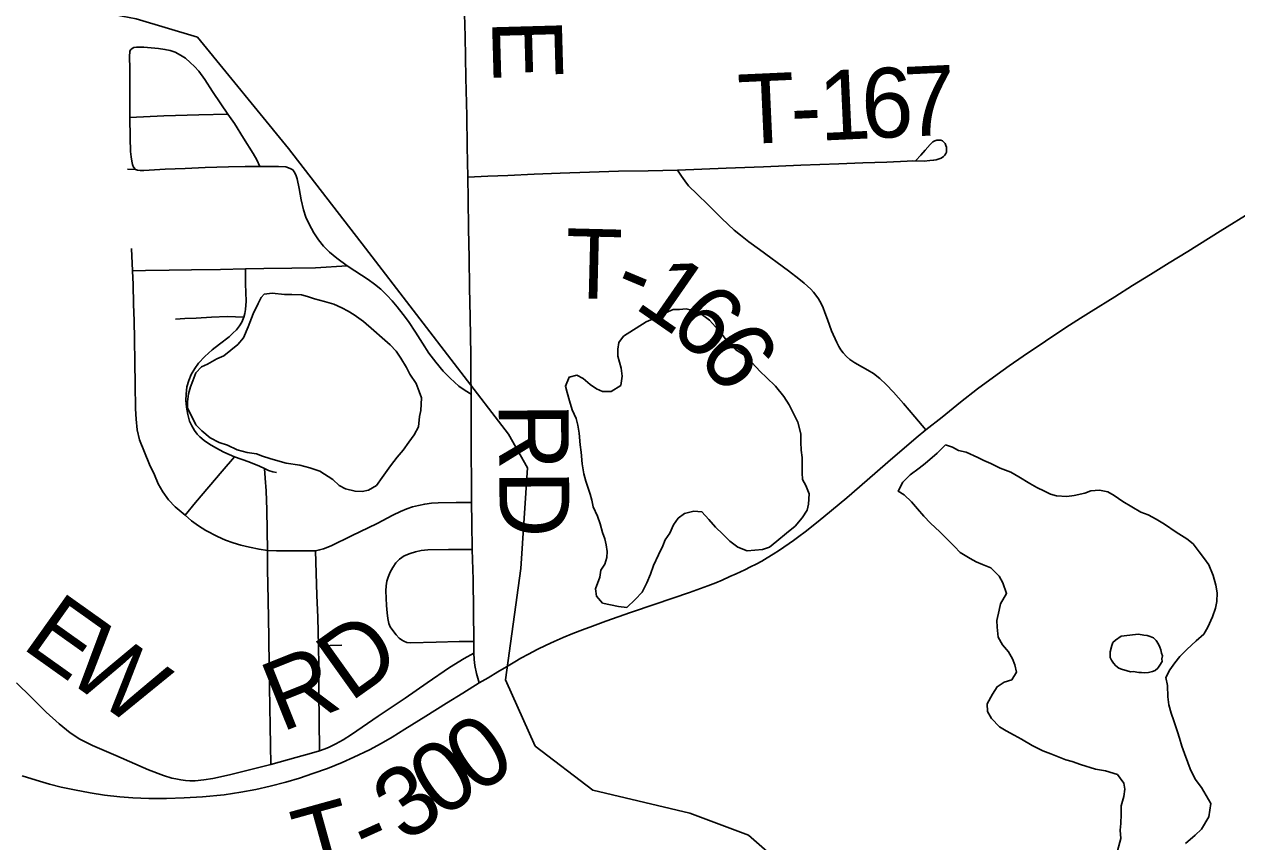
# Model space of a CAD drawing. Extents: x 103424 to 290657, y 38711 to 110967.
# Drawn here: x 140816 to 146061, y 57026 to 60565 of the extents above; entities that cross this region are included whole.
import ezdxf

# ---------------------------------------------------------------- set-up
doc = ezdxf.new("R2010")
doc.units = 0
for name, color, linetype in [('GM_X_Minor_Lake', 7, 'Continuous'), ('GM_X_Rail_Line', 7, 'Continuous'), ('GM_X_State_Route', 7, 'Continuous'), ('GM_X_Township_Road', 7, 'Continuous'), ('GM_X_Township_Road_Text', 7, 'Continuous')]:
    doc.layers.add(name, color=color, linetype=linetype)

msp = doc.modelspace()

# ---------------------------------------------------------------- linework, layer by layer
at = {"layer": 'GM_X_Minor_Lake'}
for points in [[(141853.5, 59396), (141840.1, 59382.6), (141828, 59356.4), (141805.9, 59312), (141783.7, 59255.4), (141763.5, 59207), (141739.3, 59178.7), (141678.8, 59130.2), (141648.6, 59116), (141608.2, 59093.8), (141582, 59081.6), (141557.8, 59055.4), (141545.7, 59021.1), (141535.6, 58994.8), (141525.6, 58964.5), (141521.5, 58930.2), (141521.5, 58904), (141557.8, 58831.3), (141584, 58805.1), (141620.3, 58774.9), (141658.6, 58754.8), (141694.8, 58742.7), (141737.2, 58722.6), (141779.5, 58710.5), (141819.8, 58704.5), (141846, 58694.4), (141878.3, 58684.4), (141912.5, 58674.3), (141948.8, 58664.3), (142007.3, 58656.3), (142051.6, 58644.2), (142094, 58630.1), (142150.4, 58593.9), (142178.6, 58567.7), (142204.8, 58553.6), (142247.1, 58543.5), (142277.4, 58541.5), (142305.6, 58547.6), (142339.9, 58567.8)], [(142339.9, 58567.8), (142364.1, 58602.2), (142400.4, 58652.7), (142428.6, 58691.1), (142454.8, 58721.4), (142479, 58755.7), (142503.2, 58788), (142521.4, 58822.4), (142525.4, 58866.8), (142531.5, 58893), (142533.5, 58947.5), (142523.4, 58975.8), (142511.3, 59010), (142483.1, 59050.4), (142469, 59078.6), (142444.8, 59118.9), (142424.7, 59149.2), (142398.5, 59177.4), (142364.2, 59207.7), (142327.9, 59239.9), (142283.6, 59278.2), (142243.3, 59306.4), (142217.1, 59322.5), (142188.9, 59336.6), (142154.6, 59352.7), (142114.3, 59364.8), (142072, 59376.8), (142041.7, 59386.9), (142015.5, 59392.9), (141973.2, 59394.9), (141940.9, 59394.9), (141888.5, 59400.9), (141853.5, 59396)], [(143422.3, 58040.3), (143458.6, 58074.7), (143488.8, 58107), (143509, 58147.4), (143525.1, 58183.8), (143537.2, 58222.1), (143559.4, 58268.6), (143577.6, 58306.9), (143587.7, 58333.2), (143607.8, 58361.4), (143624, 58397.8), (143644.1, 58426.1), (143672.4, 58446.3), (143712.7, 58456.4), (143746.9, 58454.4), (143777.2, 58420.2), (143805.4, 58387.9), (143837.6, 58357.7), (143867.9, 58327.4), (143902.1, 58301.2), (143942.4, 58285.1), (144009, 58291.3), (144039.2, 58301.4), (144071.5, 58327.7), (144113.8, 58362), (144150.1, 58392.3), (144180.4, 58428.7), (144202.5, 58461), (144208.6, 58487.3), (144210.6, 58531.7), (144196.5, 58568), (144182.4, 58594.2), (144180.4, 58622.5), (144180.4, 58654.8), (144180.4, 58689.1), (144176.4, 58721.3), (144174.4, 58755.6), (144174.4, 58792), (144162.3, 58842.4), (144142.2, 58882.8), (144124, 58917), (144101.9, 58953.4), (144065.6, 58997.7), (144027.3, 59036), (143999.1, 59062.2), (143962.8, 59100.5), (143926.5, 59134.8), (143894.3, 59154.9), (143851.9, 59199.3), (143829.8, 59227.5), (143805.6, 59255.7), (143779.4, 59284), (143741.1, 59312.2), (143708.8, 59326.3), (143678.6, 59332.3), (143650.4, 59330.2), (143622.2, 59330.2), (143589.9, 59316), (143559.7, 59299.9), (143505.4, 59277.4)], [(143505.4, 59277.4), (143408.5, 59214.9), (143388.3, 59186.6), (143384.2, 59158.4), (143384.2, 59128.1), (143390.3, 59101.9), (143398.3, 59075.7), (143402.4, 59041.3), (143396.3, 59001)], [(143396.3, 59001), (143354, 58974.7), (143317.7, 58974.6), (143291.5, 58986.7), (143263.3, 59004.9), (143233, 59031.1), (143206.8, 59045.2), (143172.6, 59037), (143156.4, 58998.7), (143164.5, 58970.4), (143174.5, 58934.1), (143186.6, 58895.8), (143202.8, 58857.5), (143210.8, 58829.2), (143216.9, 58794.9), (143220.9, 58744.5), (143224.9, 58712.2), (143228.9, 58661.7), (143237, 58619.3), (143245, 58587.1), (143263.2, 58530.6), (143271.2, 58504.3), (143277.3, 58476.1), (143295.4, 58435.8), (143307.5, 58401.5), (143317.5, 58365.1), (143327.6, 58336.9), (143333.7, 58310.7), (143337.7, 58282.4), (143335.7, 58256.2), (143327.6, 58227.9), (143309.4, 58201.7), (143305.4, 58171.4), (143287.3, 58120.9), (143291.3, 58088.6), (143317.5, 58058.4), (143386, 58044.3), (143422.3, 58040.3)], [(144800.7, 58743.7), (144765, 58707.9), (144712.6, 58663.4), (144686.4, 58643.2), (144648.1, 58614.9), (144615.8, 58582.6), (144595.6, 58544.2), (144621.9, 58528.1), (144654.1, 58497.9), (144680.3, 58467.6), (144706.5, 58435.4), (144736.7, 58405.1), (144777, 58366.8), (144839.5, 58304.3), (144863.7, 58278.1), (144908, 58251.9), (144934.2, 58237.9), (144960.4, 58225.8), (144996.7, 58211.7), (145033, 58175.4), (145049.1, 58147.2), (145065.2, 58100.8), (145039, 58056.3), (145033, 58028.1), (145022.9, 57983.7), (145024.9, 57955.4), (145028.9, 57911), (145047.1, 57878.7), (145073.3, 57848.5), (145091.4, 57818.3), (145101.5, 57792), (145107.5, 57759.7), (145087.3, 57727.4), (145055.1, 57717.3), (145024.8, 57697.1), (145004.7, 57664.8), (144980.5, 57622.4), (144982.5, 57590.1), (145000.6, 57559.8), (145034.9, 57523.5), (145063.1, 57505.4), (145097.4, 57487.3), (145129.6, 57469.2), (145176, 57443), (145222.3, 57418.8), (145256.6, 57406.7), (145292.9, 57392.6), (145321.1, 57380.6), (145349.3, 57372.5), (145385.6, 57360.5), (145450.1, 57340.4), (145492.4, 57332.3), (145544.8, 57316.3), (145573, 57280), (145577.1, 57253.7)], [(145839.1, 57017.9), (145881.4, 57054.3), (145907.6, 57080.5), (145939.9, 57133.1), (145948, 57191.6), (145907.7, 57260.2), (145881.5, 57296.5), (145859.3, 57340.8), (145849.2, 57369.1), (145835.1, 57407.4), (145823.1, 57439.7), (145813, 57474), (145804.9, 57502.2), (145788.8, 57548.6), (145776.7, 57582.9), (145766.6, 57619.2), (145762.6, 57653.5), (145760.6, 57702), (145754.6, 57736.3), (145770.7, 57770.6), (145792.9, 57800.9), (145815.1, 57827.2), (145845.3, 57857.5), (145885.6, 57895.9), (145917.9, 57924.2), (145936, 57954.4), (145956.2, 57998.9), (145968.3, 58037.2), (145974.4, 58065.5), (145976.4, 58103.8), (145970.4, 58136.1), (145958.3, 58178.5), (145940.1, 58224.9), (145922, 58251.1), (145897.8, 58281.4), (145871.6, 58315.6), (145845.4, 58337.8), (145799.1, 58366), (145748.7, 58400.2), (145712.4, 58422.4), (145678.1, 58440.5), (145645.9, 58452.6), (145567.3, 58498.9), (145531, 58525.1), (145502.8, 58541.2), (145466.5, 58547.2), (145430.2, 58545.2), (145404, 58535.1), (145357.6, 58524.9), (145325.4, 58520.9), (145281, 58522.8), (145254.8, 58530.9), (145228.6, 58542.9), (145196.4, 58559), (145166.1, 58577.2), (145117.8, 58605.4), (145083.5, 58625.5), (145037.1, 58643.6), (144996.8, 58663.8), (144966.6, 58675.8), (144940.4, 58689.9), (144890, 58712.1), (144857.7, 58720.1), (144831.5, 58734.2), (144800.7, 58743.7)], [(145561.3, 57915.1), (145536.8, 57898.3), (145524.9, 57888.1), (145521, 57875.9), (145513.2, 57847.6), (145513.5, 57823.4), (145519.7, 57811.4), (145528, 57799.4), (145538.2, 57787.4), (145550.4, 57777.5)], [(145550.4, 57777.5), (145562.5, 57773.6), (145586.8, 57765.9), (145601, 57762), (145613.1, 57762.2), (145637.3, 57758.5), (145649.4, 57758.6), (145661.5, 57756.7), (145679.7, 57759), (145695.7, 57763.3), (145707.8, 57767.5), (145719.8, 57777.7), (145727.7, 57789.9), (145737.6, 57806.2), (145737.4, 57818.3), (145739.3, 57830.4), (145735.1, 57842.4), (145732.9, 57856.5), (145728.7, 57868.6), (145722.5, 57880.6), (145712.3, 57896.6), (145700, 57908.5), (145685.8, 57914.4), (145673.7, 57918.3), (145659.5, 57920.1), (145635.3, 57923.8), (145623.2, 57923.7), (145561.3, 57915.1)], [(145577.1, 57253.7), (145573, 57221.4), (145560.9, 57181.1), (145560.9, 57144.7), (145558.9, 57104.4), (145556.9, 57076.1), (145558.9, 57039.8), (145540.7, 56971.1), (145520.6, 56922.7), (145502.4, 56896.4), (145474.2, 56864.1), (145456, 56825.7), (145454, 56751.1), (145447.9, 56704.6)]]:
    msp.add_lwpolyline(points, dxfattribs=at)
at = {"layer": 'GM_X_Rail_Line'}
msp.add_lwpolyline([(140282.4, 60803.2), (140846.4, 60676.4), (141299.3, 60588.3), (141565.1, 60509.4), (141959.5, 60027.6), (142291.6, 59595.7), (142910.2, 58789.9), (142993.3, 58644.6), (142964.2, 58208.5), (142897.8, 57726.7), (143026.5, 57440.1), (143275.6, 57249.1), (143694.9, 57149.4), (143948.2, 57053.9), (144110.1, 56912.6), (144284.5, 56659.3), (144429.8, 56293.8), (144782.7, 55645.9), (145405.5, 54964.8)], dxfattribs=at)
at = {"layer": 'GM_X_State_Route'}
for points in [[(145385.3, 59293), (145430.6, 59322), (145532.7, 59384.8), (145610.3, 59433.4), (145687.9, 59482.1), (145768.3, 59531.9), (145848.8, 59581.7), (145989.1, 59668.6), (146129.5, 59755.5), (146201.5, 59800.2), (146273.6, 59844.8), (146386.1, 59915.7), (146498.6, 59986.6), (146598.1, 60049.6), (146697.5, 60112.7), (146782.9, 60165.4), (146868.2, 60218), (146967.9, 60281.7), (147067.5, 60345.5), (147208, 60432.1), (147304.2, 60491.4), (147400.5, 60550.7), (147451.3, 60581)], [(145385.3, 59293), (145430.6, 59322), (145532.7, 59384.8), (145610.3, 59433.4), (145687.9, 59482.1), (145768.3, 59531.9), (145848.8, 59581.7), (145989.1, 59668.6), (146129.5, 59755.5), (146201.5, 59800.2), (146273.6, 59844.8), (146386.1, 59915.7), (146498.6, 59986.6), (146598.1, 60049.6), (146697.5, 60112.7), (146782.9, 60165.4), (146868.2, 60218), (146967.9, 60281.7), (147067.5, 60345.5), (147208, 60432.1), (147304.2, 60491.4), (147400.5, 60550.7), (147451.3, 60581)], [(140807.2, 57310.7), (140866.8, 57291.9), (140925.6, 57275), (140975.5, 57262.5), (141033.5, 57250.2), (141101.3, 57237.1), (141163.5, 57227.9), (141228.7, 57220), (141285, 57215.9), (141355.4, 57213), (141430.5, 57213.7), (141508.1, 57215.3), (141587.3, 57220.2), (141681.2, 57229.2), (141752.1, 57240.2), (141817.3, 57252.4), (141878.9, 57265.9), (141947.9, 57284), (142006.1, 57301.2), (142064, 57320.8), (142127.6, 57342.2), (142191.5, 57368.7), (142242.2, 57392.2), (142308.6, 57423.6), (142359.2, 57451.4), (142407.6, 57478.8), (142462.3, 57512.9), (142552.5, 57569.2), (142642.7, 57625.4), (142713.1, 57669.3), (142783.4, 57713.2), (142822.5, 57735.4), (142863.9, 57761.5), (142902.4, 57783.6), (142937.4, 57805), (142963.9, 57820.8), (142996.6, 57838.1), (143034.7, 57858.2), (143073.1, 57876.9), (143108.3, 57893.3), (143146.7, 57910.4), (143189.1, 57927.6), (143230, 57943.9), (143273.3, 57959.4), (143331.3, 57980.7), (143438.5, 58017.6), (143545.7, 58054.5), (143692.8, 58105.2), (143740.6, 58122.7), (143773, 58133.8), (143807.2, 58146.6), (143835.4, 58158.1), (143868.7, 58173.9), (143896, 58185.9), (143933.2, 58203), (143957.1, 58215.8), (143981.4, 58226.9), (144006.6, 58240.5), (144030.1, 58254.6), (144055.3, 58270.5), (144082.2, 58288), (144144.1, 58329.4), (144166.8, 58346.9), (144193.2, 58367), (144243.2, 58405.8), (144274.3, 58433.1), (144373.6, 58514.9), (144462.6, 58591.8), (144551.7, 58668.6), (144673.6, 58773.9), (144715.9, 58809.8), (144785.9, 58864.4), (144865.7, 58929.3), (144939.7, 58987), (145023.8, 59048.3), (145076.9, 59086.7), (145136.9, 59127.4), (145233.7, 59193.7), (145321.9, 59252.5), (145385.3, 59293)], [(140807.2, 57310.7), (140866.8, 57291.9), (140925.6, 57275), (140975.5, 57262.5), (141033.5, 57250.2), (141101.3, 57237.1), (141163.5, 57227.9), (141228.7, 57220), (141285, 57215.9), (141355.4, 57213), (141430.5, 57213.7), (141508.1, 57215.3), (141587.3, 57220.2), (141681.2, 57229.2), (141752.1, 57240.2), (141817.3, 57252.4), (141878.9, 57265.9), (141947.9, 57284), (142006.1, 57301.2), (142064, 57320.8), (142127.6, 57342.2), (142191.5, 57368.7), (142242.2, 57392.2), (142308.6, 57423.6), (142359.2, 57451.4), (142407.6, 57478.8), (142462.3, 57512.9), (142552.5, 57569.2), (142642.7, 57625.4), (142713.1, 57669.3), (142783.4, 57713.2), (142822.5, 57735.4), (142863.9, 57761.5), (142902.4, 57783.6), (142937.4, 57805), (142963.9, 57820.8), (142996.6, 57838.1), (143034.7, 57858.2), (143073.1, 57876.9), (143108.3, 57893.3), (143146.7, 57910.4), (143189.1, 57927.6), (143230, 57943.9), (143273.3, 57959.4), (143331.3, 57980.7), (143438.5, 58017.6), (143545.7, 58054.5), (143692.8, 58105.2), (143740.6, 58122.7), (143773, 58133.8), (143807.2, 58146.6), (143835.4, 58158.1), (143868.7, 58173.9), (143896, 58185.9), (143933.2, 58203), (143957.1, 58215.8), (143981.4, 58226.9), (144006.6, 58240.5), (144030.1, 58254.6), (144055.3, 58270.5), (144082.2, 58288), (144144.1, 58329.4), (144166.8, 58346.9), (144193.2, 58367), (144243.2, 58405.8), (144274.3, 58433.1), (144373.6, 58514.9), (144462.6, 58591.8), (144551.7, 58668.6), (144673.6, 58773.9), (144715.9, 58809.8), (144785.9, 58864.4), (144865.7, 58929.3), (144939.7, 58987), (145023.8, 59048.3), (145076.9, 59086.7), (145136.9, 59127.4), (145233.7, 59193.7), (145321.9, 59252.5), (145385.3, 59293)]]:
    msp.add_lwpolyline(points, dxfattribs=at)
at = {"layer": 'GM_X_Township_Road'}
msp.add_line((142088.9, 57873.8), (142190.2, 57876.3), dxfattribs=at)
for points in [[(142761.1, 57892.9), (142759.1, 58027), (142757.2, 58161.1), (142753.6, 58291.1), (142752.2, 58406), (142751.1, 58494.5), (142750.1, 58595.8), (142749.1, 58697), (142748.8, 58964.1), (142748, 59048.1), (142747.2, 59132.1), (142744.3, 59297.1), (142742.1, 59425), (142739.9, 59552.8), (142737.9, 59680.1), (142736, 59807.4), (142734.5, 59903.4), (142732.4, 60036.1), (142730.4, 60168.7), (142726.6, 60333.7), (142724.5, 60423.2), (142722.5, 60512.7), (142720.2, 60610.3)], [(141297.7, 59936.9), (141288.9, 59946), (141283.5, 59958.1), (141281.1, 59971.6), (141278.2, 59991), (141276.1, 60014.6), (141274.6, 60073.1), (141273.2, 60161.3), (141272.7, 60250.5), (141272.1, 60371.6), (141271.2, 60425.5), (141272.8, 60447.6), (141275.8, 60454.8)], [(141275.8, 60454.8), (141282.6, 60460.7), (141290.3, 60463.8), (141300.8, 60465.8), (141314.5, 60466.5), (141333.2, 60465.9), (141396.5, 60460.2), (141424.4, 60456.1), (141446.4, 60451.6), (141469, 60443.5), (141491.9, 60431.8), (141512.7, 60418.3), (141533.8, 60399.8), (141552.8, 60381.8), (141570.8, 60361.6), (141597.3, 60325.8), (141630.5, 60274.2), (141666.3, 60220.8), (141696.5, 60175.8), (141725.3, 60135.6), (141764.3, 60072.5), (141805.8, 60005.3), (141821.4, 59978.3), (141835.1, 59949.4)], [(141273.2, 60161.3), (141419.6, 60168.6), (141571.6, 60172.6), (141696.5, 60175.8)], [(143642.1, 59933.2), (143747.3, 59937.6), (143852.6, 59941.9), (144013.7, 59948.4), (144174.8, 59954.9), (144339.8, 59960.9), (144443.8, 59964.6), (144547.8, 59968.4), (144634.7, 59972.8), (144657.4, 59973.4), (144708.9, 59972.8), (144733, 59974.8), (144749.1, 59976.6), (144760.1, 59978.5), (144769.3, 59980.7), (144782.6, 59985.6), (144792.6, 59992.1), (144798.3, 59998.9), (144802.5, 60005.2), (144805, 60011.8), (144805.5, 60021.2), (144805, 60032.3), (144803, 60040.8), (144798.9, 60049.1), (144793.3, 60054.9), (144788.1, 60059.9), (144780.9, 60062.7), (144772.1, 60063.8), (144763.5, 60062.9), (144754.4, 60060.2), (144745.5, 60056.1), (144734, 60044.7), (144713.4, 60019.5), (144694.7, 59998.9), (144672.8, 59975.3)], [(141261.9, 59937.2), (141297.7, 59936.9), (141306.1, 59933.5), (141317.3, 59932.1), (141332.5, 59931.5), (141425.5, 59937.1), (141512.2, 59941), (141599, 59944.9), (141699.4, 59948.2), (141771.2, 59949.4), (141835.1, 59949.4), (141916.3, 59949.9), (141947.3, 59947.2), (141959, 59944), (141968.9, 59939.5), (141977, 59934.1), (141983.3, 59926.4)], [(142748.8, 58964.1), (142722.8, 58979.7), (142695.5, 58998.7), (142658, 59032.6), (142627.8, 59063.5), (142596.7, 59101.4), (142566.5, 59141), (142538.2, 59183.8), (142508, 59231.5), (142477.3, 59277.8), (142455.3, 59308.3), (142429.6, 59341.9), (142408, 59367.5), (142385, 59391.4), (142358.5, 59418), (142331.5, 59440.5), (142304, 59460.7), (142245.9, 59498.1), (142212.6, 59518.5), (142168.4, 59552.2), (142136.9, 59578.7), (142110.8, 59604.4), (142088.3, 59631.4), (142068, 59662.5), (142048.2, 59699.5), (142034.2, 59729.2), (142024.3, 59761.6), (142013.5, 59804.8), (142004.5, 59854.4), (141996.4, 59895.8), (141990.1, 59912.9), (141983.3, 59926.4)], [(142734.5, 59903.4), (142821.1, 59906.8), (142907.8, 59910.1), (143021.2, 59915.5), (143134.6, 59921), (143260.3, 59924.9), (143386.1, 59928.8), (143514.1, 59931), (143642.1, 59933.2)], [(144715.9, 58809.8), (144668.7, 58864.9), (144619, 58923.1), (144576.2, 58972.7), (144544.3, 59006.1), (144517.3, 59030.7), (144488.8, 59052.8), (144465.2, 59068.1), (144442.1, 59079.9), (144408.7, 59099.5), (144387.6, 59113.8), (144372.3, 59127), (144358.1, 59142.8), (144348.3, 59155), (144339.4, 59169.8), (144330.6, 59186.6), (144308, 59238.1), (144289.8, 59286.2), (144278.9, 59317.3), (144271.8, 59337.5), (144262.8, 59356), (144251.5, 59376.1), (144240.7, 59391.8), (144229.8, 59405.6), (144217.8, 59418.4), (144204, 59430.9), (144189.1, 59444.4), (144166.2, 59463.2), (144122.2, 59497), (143996.1, 59590), (143950.8, 59622.8), (143914.4, 59651.8), (143887.4, 59673.9), (143860.4, 59698.4), (143832.4, 59725.5), (143773.9, 59783.9), (143726.2, 59830.1), (143688.9, 59866), (143672.7, 59887.6), (143659.4, 59907.3), (143642.1, 59933.2)], [(141280.2, 59594.5), (141284.6, 59497.8), (141286.7, 59438.1), (141288.2, 59352.6), (141291.2, 59280.9), (141293.1, 59201.8), (141294.1, 59100.5), (141295.1, 59007.2), (141297.1, 58900.1), (141300, 58854.9), (141304.9, 58809.7), (141314.7, 58766.4), (141335.4, 58712.4), (141358, 58658.4), (141378.6, 58614.1), (141395.8, 58575.8), (141415.9, 58540.4), (141440, 58506), (141469, 58476.1), (141511.3, 58439.2), (141538.8, 58415.6), (141570.2, 58393), (141601.7, 58373.4), (141651.3, 58347.8), (141685.7, 58331.6), (141720.1, 58319.3), (141752.5, 58310), (141790.8, 58300.7), (141831.6, 58292.3), (141867.5, 58287.4), (141906.3, 58284.9), (142076.3, 58285.4), (142093, 58288.9), (142110.2, 58294.3), (142143.1, 58307.5), (142231.6, 58350.8), (142342.6, 58404.3), (142410.9, 58439.3), (142443.3, 58454.9), (142471.3, 58466.9), (142495.9, 58475.1), (142521.9, 58481.5), (142548.6, 58487.4), (142576.9, 58491.3), (142606.6, 58492.9), (142684.6, 58494.1), (142751.1, 58494.5)], [(141284.6, 59497.8), (141339.8, 59499), (141443.1, 59500.3), (141538.6, 59501.5), (141665.3, 59503.6), (141772.9, 59505.7), (141852.7, 59507.3), (141973.9, 59509.2), (142075.1, 59511.1), (142212.6, 59518.5)], [(141906.6, 58624.3), (141891.4, 58626.7), (141872, 58632.6), (141855.7, 58641.2), (141832.9, 58651.9), (141786.6, 58670.7), (141724.8, 58692.3), (141679.5, 58712.4), (141644.3, 58730.9), (141616.5, 58746.7), (141593.8, 58763.4), (141575.3, 58779.3), (141563.2, 58790.7), (141551.7, 58805.9), (141540.5, 58825.8), (141531.3, 58846.7), (141523.7, 58875.7), (141518.1, 58907.2), (141515.2, 58935.5), (141516.7, 58963.9), (141519.6, 58995.6), (141527.3, 59023), (141538, 59049.3), (141553.2, 59074), (141570, 59098), (141597.4, 59126.9), (141629.2, 59155.2), (141660.9, 59179.3), (141702.2, 59212.4), (141718.6, 59227.3), (141733.5, 59242.2), (141746.5, 59259.1), (141756.6, 59274.9), (141765.7, 59296.6), (141770.5, 59312.9), (141773.4, 59330.7), (141775.3, 59365.8), (141772.9, 59441.3), (141772.9, 59505.7)], [(141469.7, 59288.5), (141510.2, 59290.6), (141559.2, 59293.3), (141625.4, 59297.1), (141693.6, 59299.4), (141765.7, 59296.6)], [(141511.3, 58439.2), (141556.6, 58494.7), (141614.3, 58562.7), (141672, 58630.8), (141724.8, 58692.3)], [(141882, 57359.7), (141881.7, 57443.4), (141880, 57526.4), (141878.3, 57609.5), (141876.5, 57696.6), (141874.6, 57783.7), (141873.2, 57911.6), (141870.9, 58071), (141868.6, 58205.9), (141867.5, 58287.4), (141866.4, 58374.8), (141865.4, 58462.1), (141862.1, 58545.6), (141858.4, 58599.3), (141855.7, 58641.2)], [(142092.8, 57420), (142090.9, 57553.9), (142090.5, 57670.3), (142090.1, 57786.7), (142088.9, 57873.8), (142085.8, 57996.8), (142081.5, 58092.6), (142078.9, 58189), (142076.3, 58285.4)], [(142438.1, 57907), (142424, 57922.3), (142409.5, 57940.6), (142399.1, 57956.8), (142392.5, 57971.3), (142387.9, 57991.6), (142385, 58016.9), (142382.9, 58048.5), (142380, 58111.6), (142381.3, 58133.9), (142384.2, 58154.3), (142389.6, 58171.3), (142398.7, 58193.3), (142410, 58213.3), (142423.2, 58233.1), (142439.1, 58249.5), (142458.9, 58263), (142484.6, 58273.8), (142507.8, 58281.2), (142533.1, 58286.2), (142561.8, 58289.1), (142650.8, 58290.4), (142753.6, 58291.1)], [(142438.1, 57907), (142447.2, 57900.3), (142458, 57893.7), (142470.9, 57889.1), (142487.1, 57887.1), (142597.5, 57889.7), (142697.4, 57892.9), (142761.1, 57892.9)], [(142783.4, 57713.2), (142772, 57754.6), (142765.3, 57788.3), (142762.4, 57815.1), (142761.1, 57842.2), (142761.1, 57892.9)], [(140782.7, 57713.9), (140845.1, 57652.1), (140910.2, 57586.4), (140966.9, 57536), (141014.7, 57497.8), (141056.8, 57470.4), (141111, 57443), (141211.7, 57399), (141353.2, 57337.8), (141417.6, 57312.9), (141454.5, 57301.5), (141471.9, 57297.7), (141493.2, 57293.3), (141513.8, 57290.5), (141532.4, 57289.5), (141554.7, 57290), (141592.3, 57293.8), (141631.8, 57300.2), (141703.2, 57314.9), (141813.2, 57342.2), (141882, 57359.7), (141990.5, 57389.9), (142058.8, 57409.2), (142092.8, 57420), (142113.8, 57427.2), (142132.5, 57433.9), (142164.1, 57449.2), (142195.1, 57467.4), (142231, 57490.3), (142347, 57569), (142463.1, 57647.6), (142559.2, 57713.8), (142655.3, 57780), (142718.5, 57819.7), (142761.1, 57842.2)]]:
    msp.add_lwpolyline(points, dxfattribs=at)

# ---------------------------------------------------------------- texts
at = {"layer": 'GM_X_Township_Road_Text'}
for s, height, rotation, p in [('E', 301.9, 271.6027, (142839, 60585)), ('6', 301.9, 2.6533, (144442.9, 60069.5)), ('7', 301.9, 2.6597, (144627.2, 60078)), ('T', 301.9, 2.599, (143910.4, 60045.2)), ('1', 301.9, 2.6315, (144258.5, 60061)), ('-', 301.9, 2.6151, (144135.7, 60055.4)), ('T', 301.9, 358.5797, (143152.9, 59380)), ('-', 301.9, 337.2973, (143349.4, 59380.6)), ('1', 301.9, 325.253, (143448.1, 59341.2)), ('6', 301.9, 319.4628, (143593.2, 59241)), ('6', 301.9, 305.6692, (143720.5, 59135.2)), ('RD', 301.87, 270.4819, (142868.2, 58924.9)), ('E', 301.9, 324.5505, (140798.9, 57868.6)), ('W', 301.9, 324.3437, (140982.6, 57737.8)), ('D', 301.9, 35.4937, (142225.6, 57627.5)), ('R', 301.9, 21.8224, (141927.7, 57498.4)), ('0', 301.9, 33.8683, (142770, 57225.2)), ('0', 301.9, 33.8127, (142615.3, 57121.5)), ('3', 301.9, 34.2304, (142462, 57017.3)), ('T', 301.9, 15.5404, (142034.5, 56860.8)), ('-', 301.9, 24.264, (142299.1, 56938.4))]:
    msp.add_text(s, height=height, rotation=rotation, dxfattribs=at).set_placement(p)

doc.saveas('drawing.dxf')
